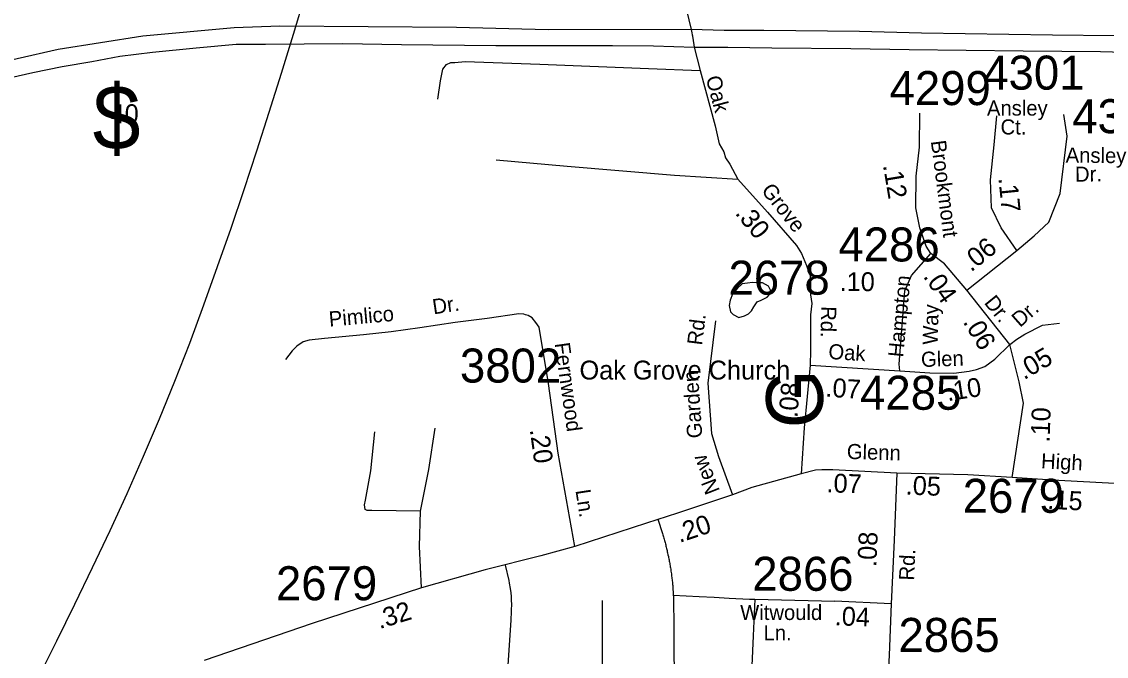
# Model space of a CAD drawing. Extents: x 1551653 to 1702041, y 811336 to 920032.
# Drawn here: x 1662302 to 1667009, y 845509 to 848264 of the extents above; entities that cross this region are included whole.
import ezdxf

# ---------------------------------------------------------------- set-up
doc = ezdxf.new("R2010")
doc.units = 0
for name, color, linetype in [('Old_Level_10', 7, 'Continuous'), ('Old_Level_11', 7, 'Continuous'), ('Old_Level_17', 7, 'Continuous'), ('Old_Level_22', 7, 'Continuous'), ('Old_Level_27', 7, 'Continuous'), ('Old_Level_3', 7, 'Continuous'), ('Old_Level_31', 7, 'Continuous'), ('Old_Level_32', 7, 'Continuous'), ('Old_Level_35', 7, 'Continuous'), ('Old_Level_5', 7, 'Continuous'), ('Old_Level_50', 7, 'Continuous'), ('Old_Level_62', 7, 'Continuous'), ('Old_Level_8', 7, 'Continuous')]:
    doc.layers.add(name, color=color, linetype=linetype)

msp = doc.modelspace()

# ---------------------------------------------------------------- linework, layer by layer
at = {"layer": 'Old_Level_27'}
for points in [[(1665207.362, 848230.085), (1664587.553, 848228.574), (1664189.846, 848239.248), (1663422.729, 848245.347), (1663224.662, 848237.723), (1662828.528, 848201.127), (1662460.689, 848143.184), (1662103.853, 848062.367)], [(1670744.032, 848127.928), (1670690.949, 848129.275), (1670466.391, 848137.05), (1670217.924, 848142.833), (1669989.681, 848151.508), (1669625.691, 848163.007), (1669207.55, 848169.106), (1668921.453, 848175.205), (1668668.367, 848179.78), (1668371.266, 848184.354), (1667913.825, 848188.928), (1667530.266, 848198.078), (1667311.763, 848199.602), (1666775.724, 848205.702), (1666206.673, 848214.85), (1665937.868, 848220.95), (1665522.87, 848225.524), (1665350.339, 848225.974), (1665207.362, 848230.085)], [(1662140.007, 847995.275), (1662350.65, 848044.07), (1662477.978, 848069.992), (1662606.879, 848091.34), (1662727.919, 848114.213), (1662869.396, 848132.511), (1663059.603, 848150.809), (1663232.52, 848166.057), (1663359.848, 848166.057), (1663696.248, 848169.107), (1663950.907, 848164.532), (1664359.616, 848161.482), (1664865.789, 848161.482), (1665044.186, 848158.668), (1665220.515, 848154.102)], [(1665220.515, 848154.102), (1665263.948, 848153.417), (1665367.339, 848153.66), (1665557.452, 848150.808), (1665900.139, 848147.759), (1666153.225, 848143.184), (1666648.393, 848137.085), (1666984.792, 848134.036), (1667347.915, 848124.886), (1667808.5, 848117.263), (1668035.267, 848113.856), (1668240.79, 848109.638), (1668592.91, 848106.588), (1669023.628, 848095.914), (1669226.411, 848092.865), (1669675.992, 848085.241), (1669865.447, 848073.432), (1670489.504, 848050.299)]]:
    msp.add_lwpolyline(points, dxfattribs=at)
at = {"layer": 'Old_Level_3'}
msp.add_lwpolyline([(1663530.974, 848378.441), (1663480.228, 848208.647), (1663428.437, 848039.248), (1663375.523, 847870.28), (1663321.409, 847701.775), (1663266.018, 847533.77), (1663209.272, 847366.297), (1663151.094, 847199.391), (1663091.409, 847033.087), (1663030.045, 846867.449), (1662965.95, 846702.842), (1662899.047, 846539.284), (1662829.598, 846376.678), (1662757.866, 846214.926), (1662684.112, 846053.932), (1662608.599, 845893.595), (1662531.588, 845733.82), (1662453.342, 845574.508), (1662374.124, 845415.563)], dxfattribs=at)
at = {"layer": 'Old_Level_31'}
msp.add_line((1665214.981, 848191.957), (1665214.981, 848191.957), dxfattribs=at)
at = {"layer": 'Old_Level_32'}
for p, q in [((1666404.608, 847097.937), (1666620.687, 847271.498)), ((1666591.071, 846863.205), (1666404.608, 847097.937)), ((1665723.827, 846773.469), (1666113.706, 846748.744)), ((1666075.306, 845737.139), (1665830.671, 845748.335))]:
    msp.add_line(p, q, dxfattribs=at)
for points in [[(1664738.481, 850222.691), (1664743.772, 850200.127), (1664777.207, 850049.933), (1664804.107, 849939.904), (1664883.916, 849593.497), (1664975.025, 849223.63), (1665066.448, 848817.967), (1665140.7, 848514.138), (1665150.223, 848472.197), (1665207.362, 848230.085)], [(1665207.362, 848230.085), (1665214.981, 848191.957), (1665220.515, 848154.102)], [(1665220.515, 848154.102), (1665247.36, 848052.79), (1665312.018, 847811.846), (1665329.159, 847733.683), (1665350.111, 847699.368), (1665357.041, 847672.521), (1665374.919, 847646.343), (1665410.731, 847580.74), (1665538.669, 847436.93), (1665665.453, 847292.024), (1665687.169, 847257.765), (1665708.182, 847206.257), (1665716.307, 847180.344), (1665723.621, 847161.74), (1665725.324, 847133.814), (1665724.839, 847104.836), (1665725.324, 847078.529), (1665731.037, 847040.4), (1665725.324, 846990.834), (1665726.2, 846837.136), (1665723.827, 846773.469)], [(1666248.213, 847257.688), (1666227.035, 847290.29), (1666199.34, 847368.535), (1666182.054, 847456.036), (1666183.673, 847593.665), (1666198.297, 847718.931), (1666199.855, 847867.306)], [(1666620.687, 847271.498), (1666553.467, 847369.617), (1666510.387, 847455.851), (1666506.471, 847577.361), (1666522.137, 847730.229), (1666533.885, 847855.66)], [(1666113.706, 846748.744), (1666111.011, 846776.875), (1666134.76, 847096.234), (1666164.247, 847162.344), (1666248.213, 847257.688)], [(1666404.608, 847097.937), (1666306.843, 847213.468), (1666248.213, 847257.688)], [(1664703.145, 845985.713), (1664630.375, 846391.549), (1664588.285, 846693.566), (1664547.62, 846937.723), (1664533.82, 846957.811), (1664518.02, 846977.942), (1664500.018, 846988.116), (1664488.889, 846991.827)], [(1666591.071, 846863.205), (1666620.97, 846886.414), (1666655.382, 846907.397), (1666732.255, 846946.751), (1666805.553, 846955.696)], [(1666113.706, 846748.744), (1666242.763, 846739.733), (1666348.309, 846738.265), (1666414.798, 846747.475), (1666445.862, 846753.852), (1666481.708, 846767.602), (1666525.515, 846799.281), (1666591.071, 846863.205)], [(1666601.113, 846284.785), (1666650.289, 846607.719), (1666631.232, 846700.129), (1666591.071, 846863.205)], [(1665723.827, 846773.469), (1665698.369, 846501.323), (1665685.104, 846301.484)], [(1665685.104, 846301.484), (1665470.783, 846241.665), (1665386.374, 846209.793), (1665149.073, 846130.114), (1665013.701, 846087.088), (1664703.145, 845985.713)], [(1666099.599, 846304.316), (1665823.126, 846318.692), (1665775.107, 846319.066), (1665747.256, 846317.232), (1665685.104, 846301.484)], [(1666099.599, 846304.316), (1666088.269, 846012.914), (1666075.306, 845737.139)], [(1666601.113, 846284.785), (1666408.603, 846297.393), (1666099.599, 846304.316)], [(1667125.928, 846255.404), (1666776.306, 846273.311), (1666601.113, 846284.785)], [(1664703.145, 845985.713), (1664555.334, 845945.04), (1664313.294, 845884.031), (1664037.996, 845806.383), (1663563.154, 845651.088), (1663094.519, 845490.317)], [(1666075.306, 845737.139), (1666067.209, 845514.319), (1666055.062, 845291.499)]]:
    msp.add_lwpolyline(points, dxfattribs=at)
at = {"layer": 'Old_Level_35'}
msp.add_line((1665483.977, 845756.696), (1665830.671, 845748.335), dxfattribs=at)
for points in [[(1664107.693, 847927.983), (1664120.124, 848007.973), (1664130.54, 848057.789), (1664146.551, 848077.674), (1664164.566, 848087.714), (1664182.571, 848087.55), (1664226.672, 848091.254), (1664550.402, 848079.476), (1665021.871, 848060.693), (1665247.36, 848052.79)], [(1666620.687, 847271.498), (1666696.373, 847334.059), (1666760.092, 847393.667), (1666809.767, 847518.077), (1666839.04, 847766.917), (1666824.476, 847860.829)], [(1664362.082, 847664.677), (1664669.676, 847636.816), (1665135.141, 847598.345), (1665410.731, 847580.74)], [(1664488.889, 846991.827), (1664482.131, 846994.081), (1664460.162, 846996.328), (1664322.059, 846975.121), (1664184.038, 846957.916), (1664030.088, 846934.829), (1663906.072, 846917.536), (1663785.935, 846904.17), (1663616.138, 846889.009), (1663549.951, 846881.548), (1663523.98, 846873.671), (1663495.801, 846855.836), (1663475.784, 846835.83), (1663447.605, 846798.182)], [(1665313.776, 846966.144), (1665280.722, 846695.484), (1665295.637, 846476.404), (1665326.693, 846376.103), (1665386.374, 846209.793)], [(1664032.453, 846139.16), (1663821.483, 846142.039), (1663801.476, 846142.245), (1663793.55, 846146.208), (1663790.413, 846166.891), (1663794.108, 846187.227), (1663818.127, 846314.792), (1663834.756, 846483.028)], [(1664032.453, 846139.16), (1664069.406, 846320.338), (1664097.12, 846499.667)], [(1664037.996, 845806.383), (1664028.758, 845985.713), (1664032.453, 846139.16)], [(1665063.107, 846104.566), (1665082.895, 846041.872), (1665084.33, 846037.002), (1665085.868, 846032.081), (1665087.406, 846027.211), (1665088.841, 846022.238), (1665090.277, 846017.317), (1665091.61, 846012.447), (1665093.045, 846007.526), (1665094.378, 846002.553), (1665095.608, 845997.581), (1665097.043, 845992.608), (1665098.274, 845987.687), (1665099.504, 845982.766), (1665100.734, 845977.742), (1665101.862, 845972.77), (1665103.093, 845967.797), (1665104.22, 845962.825), (1665105.348, 845957.801), (1665107.091, 845949.752), (1665108.629, 845942.832), (1665109.757, 845937.808), (1665110.782, 845932.733), (1665111.705, 845927.761), (1665112.627, 845922.737), (1665113.653, 845917.713), (1665114.473, 845912.689), (1665115.396, 845907.614), (1665116.216, 845902.539), (1665117.139, 845897.516), (1665117.959, 845892.492), (1665118.779, 845887.416), (1665120.009, 845879.112), (1665121.035, 845872.242), (1665121.752, 845867.168), (1665122.367, 845862.042), (1665122.983, 845857.018), (1665123.598, 845851.942), (1665124.213, 845846.816), (1665124.828, 845841.741), (1665125.341, 845836.666), (1665125.956, 845831.54), (1665126.468, 845826.516), (1665126.981, 845821.39), (1665127.391, 845816.315), (1665128.109, 845807.856), (1665128.622, 845800.987), (1665128.827, 845797.604), (1665129.339, 845790.734), (1665129.647, 845785.71), (1665129.954, 845780.584), (1665130.262, 845775.458), (1665130.262, 845774.33)], [(1664400.994, 845904.487), (1664416.168, 845837.64), (1664418.219, 845827.336), (1664422.525, 845802.884), (1664424.473, 845784.942), (1664426.011, 845769.255), (1664426.626, 845758.695), (1664427.036, 845748.186), (1664427.241, 845738.703), (1664427.548, 845734.96), (1664426.626, 845708.918), (1664426.728, 845702.921), (1664424.78, 845666.319), (1664420.987, 845601.318), (1664416.168, 845535.547), (1664412.17, 845470.853), (1664408.274, 845405.954), (1664404.275, 845341.978), (1664403.352, 845327.163), (1664402.635, 845308.196), (1664402.532, 845298.712), (1664402.635, 845285.333), (1664403.25, 845256.369), (1664404.275, 845212.795)], [(1665130.262, 845774.33), (1665242.836, 845768.691), (1665307.837, 845765.462), (1665372.839, 845762.181), (1665460.601, 845757.823), (1665483.977, 845756.696)], [(1665130.262, 845774.33), (1665130.467, 845770.332), (1665130.672, 845765.205), (1665130.877, 845760.079), (1665130.98, 845755.004), (1665131.082, 845749.878), (1665131.287, 845744.752), (1665131.39, 845736.242), (1665131.492, 845729.373), (1665131.902, 845666.063), (1665132.415, 845606.085), (1665132.415, 845596.089), (1665132.518, 845586.041), (1665132.825, 845520.015), (1665133.338, 845451.988), (1665133.748, 845384.013), (1665134.26, 845315.988), (1665134.671, 845266.263), (1665134.876, 845220.639)], [(1664821.351, 845751.929), (1664821.453, 845642.892), (1664821.453, 845577.89), (1664821.659, 845512.889), (1664821.761, 845447.887), (1664821.761, 845382.886), (1664821.864, 845317.884), (1664822.376, 845212.385)], [(1665483.977, 845756.696), (1665479.466, 845662.064), (1665476.492, 845597.524), (1665473.417, 845532.574), (1665470.238, 845467.624), (1665467.163, 845402.673), (1665460.396, 845260.726)]]:
    msp.add_lwpolyline(points, dxfattribs=at)
at = {"layer": 'Old_Level_50'}
msp.add_line((1665217.284, 848205.028), (1665217.284, 848205.028), dxfattribs=at)
at = {"layer": 'Old_Level_62'}
msp.add_lwpolyline([(1665474.339, 847131.877), (1665451.579, 847129.161), (1665428.51, 847125.521), (1665408.928, 847106.708), (1665386.885, 847081.281), (1665376.837, 847055.701), (1665372.326, 847031.864), (1665378.683, 847004.848), (1665389.448, 846992.289), (1665414.054, 846980.498), (1665438.968, 846986.495), (1665455.987, 846995.364), (1665470.136, 847008.795), (1665479.363, 847026.84), (1665493.819, 847047.55), (1665511.249, 847055.752), (1665538.008, 847068.721), (1665547.543, 847079.538), (1665552.259, 847098.813), (1665543.442, 847116.499), (1665517.605, 847129.827), (1665496.382, 847130.391), (1665474.339, 847131.877)], dxfattribs=at)

# ---------------------------------------------------------------- texts
at = {"layer": 'Old_Level_10'}
for s, rotation, p in [('Dr.', 8.528856, (1664089.819, 846993.363)), ('Pimlico', 5.102283, (1663638.156, 846940.104)), ('Rd.', 83.037236, (1665254.939, 846857.2)), ('Garden', 93.894822, (1665256.529, 846457.89)), ('New', 111.440186, (1665333.37, 846228.021))]:
    msp.add_text(s, height=65.6167, rotation=rotation, dxfattribs=at).set_placement(p)
at = {"layer": 'Old_Level_11'}
for s, height, rotation, p in [('Oak', 65.6167, 284.810342, (1665270.662, 848020.495)), ('Brookmont', 65.6167, 277.470253, (1666247.642, 847745.432)), ('Ansley', 65.6167, 359.317075, (1666832.689, 847652.689)), ('Dr.', 65.6167, 1.058719, (1666873.939, 847569.024)), ('Grove', 65.6167, 308.279389, (1665509.188, 847530.508)), ('Hampton', 65.6167, 84.648231, (1666127.461, 846805.459)), ('Dr.', 65.6167, 308.969503, (1666476.358, 847043.169)), ('Rd.', 65.6167, 268.510706, (1665772.436, 847029.716)), ('Way', 65.6167, 88.453019, (1666277.491, 846860.762)), ('Dr.', 65.6167, 41.330594, (1666634.565, 846934.404)), ('Fernwood', 65.6167, 277.933775, (1664615.246, 846867.276)), ('Oak', 65.6167, 356.371297, (1665801.722, 846800.284)), ('Glen', 65.6167, 1.772556, (1666206.148, 846765.059)), ('Glenn', 65.6167, 358.267519, (1665882.445, 846366.157)), ('High', 65.6167, 357.068011, (1666724.895, 846325.257)), ('Ln.', 65.6167, 278.683075, (1664705.52, 846229.156)), ('Rd.', 65.6166, 87.698511, (1666175.054, 845837.112))]:
    msp.add_text(s, height=height, rotation=rotation, dxfattribs=at).set_placement(p)
for s, p in [('Ansley', (1666491.402, 847856.509)), ('Ct.', (1666550.372, 847774.427)), ('Witwould', (1665420.378, 845666.675)), ('Ln.', (1665521.799, 845578.509))]:
    msp.add_text(s, height=65.6167, dxfattribs=at).set_placement(p)
at = {"layer": 'Old_Level_17'}
for s, rotation, p in [('.12', 279.520464, (1666039.828, 847640.41)), ('.17', 275.732225, (1666541.028, 847585.043)), ('.30', 309.014272, (1665395.36, 847431.745)), ('.06', 38.772458, (1666422.368, 847175.142)), ('.10', 359.798636, (1665852.022, 847094.688)), ('.04', 305.018056, (1666212.121, 847157.698)), ('.06', 301.198544, (1666385.22, 846960.818)), ('.05', 30.375847, (1666652.405, 846707.32)), ('.07', 356.371297, (1665788.673, 846636.664)), ('.10', 8.801531, (1666321.129, 846616.475)), ('.08', 85.262344, (1665668.302, 846542.633)), ('.10', 87.987186, (1666762.924, 846436.439)), ('.20', 277.933775, (1664506.962, 846492.863)), ('.07', 358.267519, (1665794.217, 846221.235)), ('.05', 357.669747, (1666137.522, 846211.759)), ('.15', 357.068011, (1666752.376, 846149.832)), ('.20', 18.489656, (1665156.923, 846001.017)), ('.08', 87.649558, (1666011.224, 845895.926)), ('.32', 17.197036, (1663855.3, 845626.87)), ('.04', 357.613917, (1665829.487, 845644.284))]:
    msp.add_text(s, height=82.0208, rotation=rotation, dxfattribs=at).set_placement(p)
at = {"layer": 'Old_Level_22'}
msp.add_text('Oak Grove Church', height=82.02083, dxfattribs=at).set_placement((1664723.099, 846710.718))
msp.add_text('G', height=246.062, rotation=90, dxfattribs=at).set_placement((1665779.442, 846499.072))
at = {"layer": 'Old_Level_5'}
for s, height, p in [('$', 278.871, (1662610.341, 847708.686)), ('40', 82.0208, (1662688.165, 847823.515))]:
    msp.add_text(s, height=height, dxfattribs=at).set_placement(p)
at = {"layer": 'Old_Level_8'}
for s, p in [('4301', (1666475.336, 847969.208)), ('4299', (1666068.741, 847902.071)), ('4300', (1666861.63, 847780.179)), ('4286', (1665846.932, 847223.252)), ('2678', (1665369.884, 847078.995)), ('3802', (1664204.266, 846697.524)), ('4285', (1665940.903, 846579.479)), ('2679', (1666386.32, 846132.048)), ('2866', (1665473.023, 845793.5)), ('2679', (1663405.848, 845752.459)), ('2865', (1666107.42, 845528.09))]:
    msp.add_text(s, height=147.6375, dxfattribs=at).set_placement(p)

doc.saveas('drawing.dxf')
